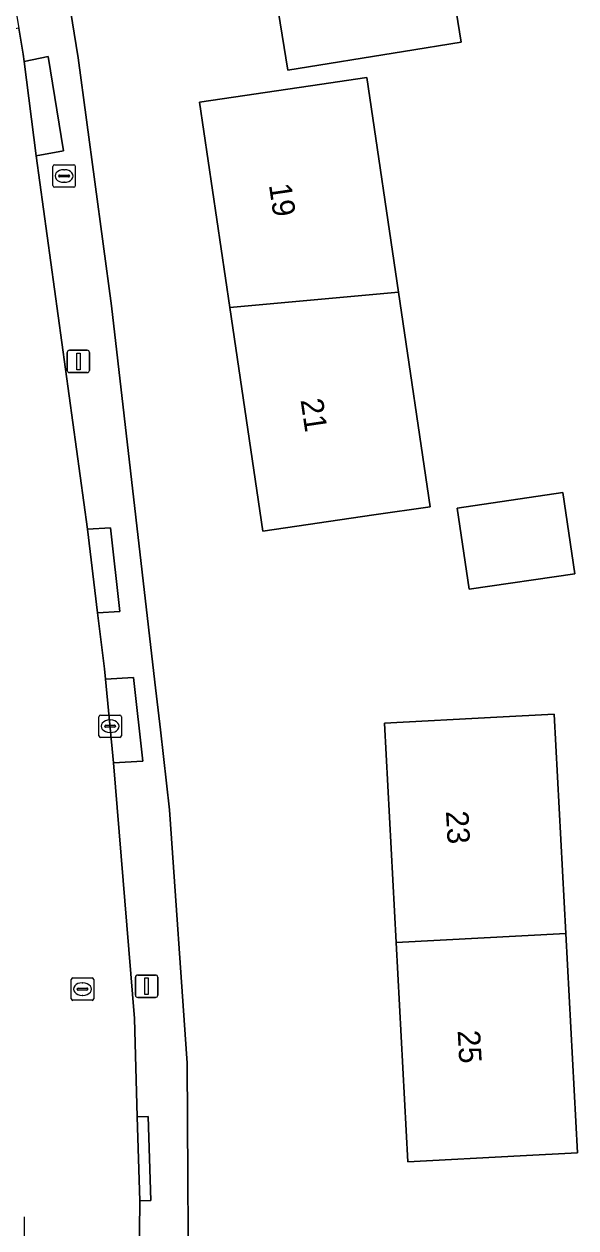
# Model space of a CAD drawing. Extents: x 163008 to 163854, y 382777 to 383982.
# Drawn here: x 163768.6 to 163793.2, y 383692.5 to 383746.1 of the extents above; entities that cross this region are included whole.
import ezdxf

# ---------------------------------------------------------------- set-up
doc = ezdxf.new("R2010")
doc.units = 0
for name, color, linetype in [('IMGEO_Brandkraan', 7, 'Continuous'), ('IMGEO_Erf', 7, 'Continuous'), ('IMGEO_Kolk', 7, 'Continuous'), ('IMGEO_Lichtmast', 7, 'Continuous'), ('IMGEO_Pand', 7, 'Continuous'), ('IMGEO_Pand_nummerreeks', 7, 'Continuous'), ('IMGEO_Rijbaan_lokaal_gesloten', 7, 'Continuous'), ('IMGEO_Rioolput', 7, 'Continuous'), ('IMGEO_Voetpad_open', 7, 'Continuous')]:
    doc.layers.add(name, color=color, linetype=linetype)

msp = doc.modelspace()

# ---------------------------------------------------------------- linework, layer by layer
at = {"layer": 'IMGEO_Brandkraan'}
for p, q in [((163769.874, 383738.923), (163769.874, 383739.775)), ((163769.949, 383739.849), (163770.801, 383739.849)), ((163770.875, 383739.775), (163770.875, 383738.923)), ((163770.133, 383739.343), (163770.133, 383739.355)), ((163770.571, 383739.306), (163770.173, 383739.306)), ((163770.176, 383739.392), (163770.574, 383739.392)), ((163770.362, 383739.629), (163770.387, 383739.629)), ((163770.617, 383739.355), (163770.617, 383739.343)), ((163770.801, 383738.849), (163769.949, 383738.849)), ((163770.385, 383739.069), (163770.36, 383739.069))]:
    msp.add_line(p, q, dxfattribs=at)
for points in [[(163769.874, 383738.923), (163769.874, 383739.775)], [(163769.949, 383739.849), (163770.801, 383739.849)], [(163770.875, 383739.775), (163770.875, 383738.923)], [(163770.801, 383738.849), (163769.949, 383738.849)]]:
    msp.add_lwpolyline(points, dxfattribs=at)
for centre, radius, start, end in [((163769.951, 383739.773), 0.0765, 91.552, 178.448), ((163769.951, 383739.773), 0.0765, 91.552, 178.448), ((163770.799, 383739.773), 0.0765, 1.552, 88.448), ((163770.799, 383739.773), 0.0765, 1.552, 88.448), ((163770.173, 383739.352), 0.0403, 85.8775, 175.7526), ((163770.17, 383739.342), 0.0366, 178.938, 274.7102), ((163770.574, 383739.349), 0.043, 264.8664, 352.4533), ((163770.578, 383739.354), 0.0386, 1.7309, 96.639), ((163769.951, 383738.925), 0.0765, 181.552, 268.448), ((163769.951, 383738.925), 0.0765, 181.552, 268.448), ((163770.799, 383738.925), 0.0765, 271.552, 358.448), ((163770.799, 383738.925), 0.0765, 271.552, 358.448)]:
    msp.add_arc(centre, radius, start, end, dxfattribs=at)
for centre, major_axis, ratio, start_param, end_param in [((163770.361, 383739.349), (-0.387, 0.002), 0.722429, 4.712389, 7.853982), ((163770.386, 383739.349), (-0.39, 0.002), 0.717154, 1.570796, 4.712389)]:
    msp.add_ellipse(centre, major_axis=major_axis, ratio=ratio, start_param=start_param, end_param=end_param, dxfattribs=at)
at = {"layer": 'IMGEO_Erf'}
msp.add_lwpolyline([(163769.454, 383754.174), (163771.001, 383744.616), (163772.493, 383733.565), (163774.422, 383716.781), (163774.665, 383714.661), (163775.075, 383711.094), (163775.851, 383699.812), (163775.935, 383687.118), (163775.695, 383678.392), (163775.366, 383674.608), (163774.656, 383666.431), (163774.239, 383663.11), (163774.056, 383661.653), (163773.785, 383659.497)], dxfattribs=at)
for points in [[(163779.834, 383747.207), (163784.992, 383748.045), (163787.558, 383748.462), (163788.069, 383745.312), (163785.503, 383744.896), (163780.345, 383744.06)], [(163779.223, 383723.512), (163777.756, 383733.483), (163776.408, 383742.639), (163781.355, 383743.367), (163783.87, 383743.737), (163785.279, 383734.164), (163786.685, 383724.61), (163784.17, 383724.24)], [(163787.887, 383724.548), (163792.593, 383725.241), (163793.126, 383721.62), (163788.419, 383720.927)], [(163785.697, 383695.409), (163785.176, 383705.188), (163784.656, 383714.965), (163789.649, 383715.231), (163792.21, 383715.367), (163792.731, 383705.589), (163793.251, 383695.811), (163790.69, 383695.675)]]:
    msp.add_lwpolyline(points, close=True, dxfattribs=at)
at = {"layer": 'IMGEO_Kolk'}
for p, q in [((163771.925, 383714.398), (163771.925, 383715.25)), ((163772, 383715.324), (163772.852, 383715.324)), ((163772.413, 383715.104), (163772.438, 383715.104)), ((163772.926, 383715.25), (163772.926, 383714.398)), ((163772.184, 383714.818), (163772.184, 383714.83)), ((163772.622, 383714.781), (163772.224, 383714.781)), ((163772.227, 383714.867), (163772.625, 383714.867)), ((163772.436, 383714.544), (163772.411, 383714.544)), ((163772.668, 383714.83), (163772.668, 383714.818)), ((163772.852, 383714.324), (163772, 383714.324))]:
    msp.add_line(p, q, dxfattribs=at)
for points in [[(163771.925, 383714.398), (163771.925, 383715.25)], [(163772, 383715.324), (163772.852, 383715.324)], [(163772.926, 383715.25), (163772.926, 383714.398)], [(163772.852, 383714.324), (163772, 383714.324)]]:
    msp.add_lwpolyline(points, dxfattribs=at)
for centre, radius, start, end in [((163772.002, 383715.248), 0.0765, 91.552, 178.448), ((163772.002, 383715.248), 0.0765, 91.552, 178.448), ((163772.85, 383715.248), 0.0765, 1.552, 88.448), ((163772.85, 383715.248), 0.0765, 1.552, 88.448), ((163772.224, 383714.827), 0.0403, 85.8775, 175.7526), ((163772.221, 383714.817), 0.0366, 178.938, 274.7102), ((163772.625, 383714.824), 0.043, 264.8664, 352.4533), ((163772.629, 383714.829), 0.0386, 1.7309, 96.639), ((163772.002, 383714.4), 0.0765, 181.552, 268.448), ((163772.002, 383714.4), 0.0765, 181.552, 268.448), ((163772.85, 383714.4), 0.0765, 271.552, 358.448), ((163772.85, 383714.4), 0.0765, 271.552, 358.448)]:
    msp.add_arc(centre, radius, start, end, dxfattribs=at)
for centre, major_axis, ratio, start_param, end_param in [((163772.412, 383714.824), (-0.387, 0.002), 0.722429, 4.712389, 7.853982), ((163772.437, 383714.824), (-0.39, 0.002), 0.717154, 1.570796, 4.712389)]:
    msp.add_ellipse(centre, major_axis=major_axis, ratio=ratio, start_param=start_param, end_param=end_param, dxfattribs=at)
at = {"layer": 'IMGEO_Lichtmast'}
for p, q in [((163770.515, 383730.684), (163770.515, 383731.484)), ((163770.515, 383731.484), (163770.515, 383730.684)), ((163770.615, 383731.584), (163771.405, 383731.584)), ((163771.405, 383731.584), (163770.615, 383731.584)), ((163771.505, 383731.484), (163771.505, 383730.684)), ((163771.505, 383730.684), (163771.505, 383731.484)), ((163771.405, 383730.584), (163770.615, 383730.584)), ((163770.615, 383730.584), (163771.405, 383730.584)), ((163773.655, 383703.736), (163774.445, 383703.736)), ((163774.445, 383703.736), (163773.655, 383703.736)), ((163773.555, 383702.836), (163773.555, 383703.636)), ((163773.555, 383703.636), (163773.555, 383702.836)), ((163774.545, 383703.636), (163774.545, 383702.836)), ((163774.545, 383702.836), (163774.545, 383703.636)), ((163774.445, 383702.736), (163773.655, 383702.736)), ((163773.655, 383702.736), (163774.445, 383702.736))]:
    msp.add_line(p, q, dxfattribs=at)
for points in [[(163770.935, 383731.459), (163771.085, 383731.459), (163771.085, 383730.709), (163770.935, 383730.709), (163770.935, 383731.459)], [(163773.975, 383703.611), (163774.125, 383703.611), (163774.125, 383702.861), (163773.975, 383702.861), (163773.975, 383703.611)]]:
    msp.add_lwpolyline(points, dxfattribs=at)
for centre, start, end in [((163770.615, 383731.484), 90, 180), ((163770.615, 383731.484), 90, 180), ((163771.405, 383731.484), 0, 90), ((163771.405, 383731.484), 360, 90), ((163770.615, 383730.684), 180, 270), ((163770.615, 383730.684), 180, 270), ((163771.405, 383730.684), 270, 0), ((163771.405, 383730.684), 270, 0), ((163773.655, 383703.636), 90, 180), ((163773.655, 383703.636), 90, 180), ((163774.445, 383703.636), 0, 90), ((163774.445, 383703.636), 360, 90), ((163773.655, 383702.836), 180, 270), ((163773.655, 383702.836), 180, 270), ((163774.445, 383702.836), 270, 0), ((163774.445, 383702.836), 270, 0)]:
    msp.add_arc(centre, 0.1, start, end, dxfattribs=at)
at = {"layer": 'IMGEO_Pand'}
for points in [[(163787.558, 383748.462), (163784.992, 383748.045), (163779.834, 383747.207), (163780.345, 383744.06), (163785.503, 383744.896), (163788.069, 383745.312)], [(163777.756, 383733.483), (163785.279, 383734.164), (163783.87, 383743.737), (163781.355, 383743.367), (163776.408, 383742.639)], [(163777.756, 383733.483), (163779.223, 383723.512), (163784.17, 383724.24), (163786.685, 383724.61), (163785.279, 383734.164)], [(163787.887, 383724.548), (163788.419, 383720.927), (163793.126, 383721.62), (163792.593, 383725.241)], [(163792.731, 383705.589), (163792.21, 383715.367), (163789.649, 383715.231), (163784.656, 383714.965), (163785.176, 383705.188)], [(163792.731, 383705.589), (163785.176, 383705.188), (163785.697, 383695.409), (163790.69, 383695.675), (163793.251, 383695.811)]]:
    msp.add_lwpolyline(points, close=True, dxfattribs=at)
at = {"layer": 'IMGEO_Rijbaan_lokaal_gesloten'}
for points in [[(163772.575, 383713.189), (163772.217, 383716.919), (163772.171, 383717.381), (163771.868, 383719.879), (163771.414, 383723.602), (163769.129, 383740.244), (163768.593, 383744.449), (163768.551, 383744.779), (163768.356, 383745.93), (163763.38, 383745.082), (163764.926, 383734.75), (163765.498, 383730.714), (163765.951, 383727.266), (163765.97, 383727.118), (163766.429, 383723.63), (163766.482, 383723.227), (163767.635, 383714.436)], [(163768.59, 383692.961), (163768.6, 383686.588), (163768.18, 383676.261), (163767.75, 383671.082), (163766.74, 383662.142), (163765.798, 383656.344), (163770.79, 383655.47), (163771.3, 383658.386), (163771.41, 383659.013), (163771.814, 383662.381), (163771.884, 383662.96), (163771.925, 383663.298), (163772.351, 383666.848), (163772.368, 383666.987), (163773.088, 383672.98), (163773.177, 383674.608), (163773.63, 383682.898), (163773.742, 383693.671), (163773.635, 383697.417), (163773.51, 383701.797), (163772.575, 383713.189)]]:
    msp.add_lwpolyline(points, dxfattribs=at)
at = {"layer": 'IMGEO_Rioolput'}
for p, q in [((163770.695, 383702.681), (163770.695, 383703.533)), ((163770.77, 383703.607), (163771.622, 383703.607)), ((163771.183, 383703.387), (163771.208, 383703.387)), ((163771.696, 383703.533), (163771.696, 383702.681)), ((163770.954, 383703.101), (163770.954, 383703.113)), ((163771.392, 383703.064), (163770.994, 383703.064)), ((163770.997, 383703.15), (163771.395, 383703.15)), ((163771.206, 383702.827), (163771.181, 383702.827)), ((163771.438, 383703.113), (163771.438, 383703.101)), ((163771.622, 383702.607), (163770.77, 383702.607))]:
    msp.add_line(p, q, dxfattribs=at)
for points in [[(163770.695, 383702.681), (163770.695, 383703.533)], [(163770.77, 383703.607), (163771.622, 383703.607)], [(163771.696, 383703.533), (163771.696, 383702.681)], [(163771.622, 383702.607), (163770.77, 383702.607)]]:
    msp.add_lwpolyline(points, dxfattribs=at)
for centre, radius, start, end in [((163770.772, 383703.531), 0.0765, 91.552, 178.448), ((163770.772, 383703.531), 0.0765, 91.552, 178.448), ((163771.62, 383703.531), 0.0765, 1.552, 88.448), ((163771.62, 383703.531), 0.0765, 1.552, 88.448), ((163770.772, 383702.683), 0.0765, 181.552, 268.448), ((163770.772, 383702.683), 0.0765, 181.552, 268.448), ((163770.994, 383703.11), 0.0403, 85.8775, 175.7526), ((163770.991, 383703.1), 0.0366, 178.938, 274.7102), ((163771.395, 383703.107), 0.043, 264.8664, 352.4533), ((163771.399, 383703.112), 0.0386, 1.7309, 96.639), ((163771.62, 383702.683), 0.0765, 271.552, 358.448), ((163771.62, 383702.683), 0.0765, 271.552, 358.448)]:
    msp.add_arc(centre, radius, start, end, dxfattribs=at)
for centre, major_axis, ratio, start_param, end_param in [((163771.182, 383703.107), (-0.387, 0.002), 0.722429, 4.712389, 7.853982), ((163771.207, 383703.107), (-0.39, 0.002), 0.717154, 1.570796, 4.712389)]:
    msp.add_ellipse(centre, major_axis=major_axis, ratio=ratio, start_param=start_param, end_param=end_param, dxfattribs=at)
at = {"layer": 'IMGEO_Voetpad_open'}
for points in [[(163773.785, 383659.497), (163774.056, 383661.653), (163774.239, 383663.11), (163774.656, 383666.431), (163775.366, 383674.608), (163775.695, 383678.392), (163775.935, 383687.118), (163775.851, 383699.812), (163775.075, 383711.094), (163774.665, 383714.661), (163774.422, 383716.781), (163772.493, 383733.565), (163771.001, 383744.616), (163769.454, 383754.174)], [(163767.898, 383748.642), (163768.356, 383745.93), (163768.551, 383744.779), (163768.593, 383744.449), (163769.659, 383744.667), (163770.343, 383740.463), (163769.129, 383740.244), (163771.414, 383723.602), (163772.435, 383723.663), (163772.851, 383719.941), (163771.868, 383719.879), (163772.171, 383717.381), (163772.217, 383716.919), (163773.467, 383716.994), (163773.883, 383713.272), (163772.575, 383713.189), (163773.51, 383701.797), (163773.635, 383697.417), (163774.125, 383697.432), (163774.239, 383693.686), (163773.742, 383693.671), (163773.63, 383682.898)]]:
    msp.add_lwpolyline(points, dxfattribs=at)
for points in [[(163768.593, 383744.449), (163769.129, 383740.244), (163770.343, 383740.463), (163769.659, 383744.667)], [(163771.868, 383719.879), (163772.851, 383719.941), (163772.435, 383723.663), (163771.414, 383723.602)], [(163772.575, 383713.189), (163773.883, 383713.272), (163773.467, 383716.994), (163772.217, 383716.919)], [(163773.742, 383693.671), (163774.239, 383693.686), (163774.125, 383697.432), (163773.635, 383697.417)]]:
    msp.add_lwpolyline(points, close=True, dxfattribs=at)

# ---------------------------------------------------------------- texts
at = {"layer": 'IMGEO_Pand_nummerreeks'}
for s, rotation, p in [('19', 278.3724, (163779.498, 383738.952)), ('21', 278.3724, (163780.908, 383729.366)), ('23', 273.0471, (163787.388, 383711.035)), ('25', 273.0471, (163787.909, 383701.257))]:
    msp.add_text(s, height=1, rotation=rotation, dxfattribs=at).set_placement(p)

doc.saveas('drawing.dxf')
